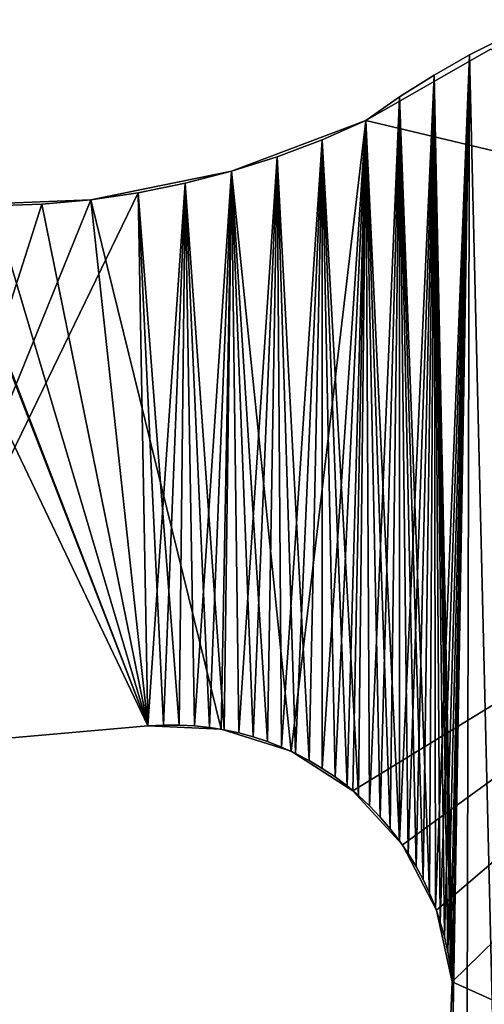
# Model space of a CAD drawing. Header units: millimetres. Extents: x -105 to 105, y -91 to 91.
# Tile 275 of 656: x -77.91 to -75.43, y 73.47 to 78.72. Entities that reach past the tile are written whole.
import ezdxf

# ---------------------------------------------------------------- set-up
doc = ezdxf.new("R2010")
doc.units = ezdxf.units.MM
doc.header["$LTSCALE"] = 22.850203
for name, color, linetype in [('717', 7, 'CONTINUOUS'), ('718', 7, 'CONTINUOUS'), ('728', 7, 'CONTINUOUS'), ('729', 7, 'CONTINUOUS'), ('730', 7, 'CONTINUOUS'), ('762', 7, 'CONTINUOUS'), ('763', 7, 'CONTINUOUS'), ('823', 7, 'CONTINUOUS')]:
    doc.layers.add(name, color=color, linetype=linetype)

msp = doc.modelspace()

# ---------------------------------------------------------------- linework, layer by layer
at = {"layer": '717', "linetype": 'CONTINUOUS'}
for points in [[(-75.5123, 78.5342, 7.5), (-74.9612, 55.5093, 7.5), (-75.3175, 78.6328, 7.5), (-75.5123, 78.5342, 7.5)], [(-75.5123, 78.5342, 7.5), (-75.7017, 78.4267, 7.5), (-75.5999, 73.5137, 7.5), (-75.5123, 78.5342, 7.5)], [(-75.5997, 73.4325, 7.5), (-75.5123, 78.5342, 7.5), (-75.5999, 73.5137, 7.5), (-75.5997, 73.4325, 7.5)], [(-75.5674, 55.7362, 7.5), (-75.5123, 78.5342, 7.5), (-75.5997, 73.4325, 7.5), (-75.5674, 55.7362, 7.5)], [(-75.5674, 55.7362, 7.5), (-74.9612, 55.5093, 7.5), (-75.5123, 78.5342, 7.5), (-75.5674, 55.7362, 7.5)], [(-75.7017, 78.4267, 7.5), (-75.8859, 78.31, 7.5), (-75.7254, 74.065, 7.5), (-75.7017, 78.4267, 7.5)], [(-75.695, 73.9894, 7.5), (-75.7017, 78.4267, 7.5), (-75.7254, 74.065, 7.5), (-75.695, 73.9894, 7.5)], [(-75.5999, 73.5137, 7.5), (-75.7017, 78.4267, 7.5), (-75.6046, 73.5935, 7.5), (-75.5999, 73.5137, 7.5)], [(-75.6046, 73.5935, 7.5), (-75.7017, 78.4267, 7.5), (-75.6139, 73.6729, 7.5), (-75.6046, 73.5935, 7.5)], [(-75.6139, 73.6729, 7.5), (-75.7017, 78.4267, 7.5), (-75.6277, 73.7528, 7.5), (-75.6139, 73.6729, 7.5)], [(-75.6277, 73.7528, 7.5), (-75.7017, 78.4267, 7.5), (-75.646, 73.8327, 7.5), (-75.6277, 73.7528, 7.5)], [(-75.646, 73.8327, 7.5), (-75.7017, 78.4267, 7.5), (-75.6685, 73.9118, 7.5), (-75.646, 73.8327, 7.5)], [(-75.6685, 73.9118, 7.5), (-75.7017, 78.4267, 7.5), (-75.695, 73.9894, 7.5), (-75.6685, 73.9118, 7.5)], [(-75.8859, 78.31, 7.5), (-76.065, 78.1842, 7.5), (-75.886, 74.344, 7.5), (-75.8859, 78.31, 7.5)], [(-75.8395, 74.2767, 7.5), (-75.8859, 78.31, 7.5), (-75.886, 74.344, 7.5), (-75.8395, 74.2767, 7.5)], [(-75.7254, 74.065, 7.5), (-75.8859, 78.31, 7.5), (-75.7593, 74.1377, 7.5), (-75.7254, 74.065, 7.5)], [(-75.7593, 74.1377, 7.5), (-75.8859, 78.31, 7.5), (-75.7971, 74.2078, 7.5), (-75.7593, 74.1377, 7.5)], [(-75.7971, 74.2078, 7.5), (-75.8859, 78.31, 7.5), (-75.8395, 74.2767, 7.5), (-75.7971, 74.2078, 7.5)], [(-76.065, 78.1842, 7.5), (-76.2995, 78.0812, 7.5), (-76.1046, 74.5858, 7.5), (-76.065, 78.1842, 7.5)], [(-76.0459, 74.5305, 7.5), (-76.065, 78.1842, 7.5), (-76.1046, 74.5858, 7.5), (-76.0459, 74.5305, 7.5)], [(-75.886, 74.344, 7.5), (-76.065, 78.1842, 7.5), (-75.9362, 74.4091, 7.5), (-75.886, 74.344, 7.5)], [(-75.9362, 74.4091, 7.5), (-76.065, 78.1842, 7.5), (-75.9896, 74.4715, 7.5), (-75.9362, 74.4091, 7.5)], [(-75.9896, 74.4715, 7.5), (-76.065, 78.1842, 7.5), (-76.0459, 74.5305, 7.5), (-75.9896, 74.4715, 7.5)], [(-76.2995, 78.0812, 7.5), (-76.5384, 77.9912, 7.5), (-76.3688, 74.7721, 7.5), (-76.2995, 78.0812, 7.5)], [(-76.2981, 74.7303, 7.5), (-76.2995, 78.0812, 7.5), (-76.3688, 74.7721, 7.5), (-76.2981, 74.7303, 7.5)], [(-76.1046, 74.5858, 7.5), (-76.2995, 78.0812, 7.5), (-76.1656, 74.6369, 7.5), (-76.1046, 74.5858, 7.5)], [(-76.1656, 74.6369, 7.5), (-76.2995, 78.0812, 7.5), (-76.2302, 74.6851, 7.5), (-76.1656, 74.6369, 7.5)], [(-76.2302, 74.6851, 7.5), (-76.2995, 78.0812, 7.5), (-76.2981, 74.7303, 7.5), (-76.2302, 74.6851, 7.5)], [(-76.5384, 77.9912, 7.5), (-76.7822, 77.9139, 7.5), (-76.5912, 74.8741, 7.5), (-76.5384, 77.9912, 7.5)], [(-76.516, 74.8444, 7.5), (-76.5384, 77.9912, 7.5), (-76.5912, 74.8741, 7.5), (-76.516, 74.8444, 7.5)], [(-76.3688, 74.7721, 7.5), (-76.5384, 77.9912, 7.5), (-76.4416, 74.8103, 7.5), (-76.3688, 74.7721, 7.5)], [(-76.4416, 74.8103, 7.5), (-76.5384, 77.9912, 7.5), (-76.516, 74.8444, 7.5), (-76.4416, 74.8103, 7.5)], [(-76.7822, 77.9139, 7.5), (-77.0298, 77.8497, 7.5), (-76.821, 74.9364, 7.5), (-76.7822, 77.9139, 7.5)], [(-76.7432, 74.9198, 7.5), (-76.7822, 77.9139, 7.5), (-76.821, 74.9364, 7.5), (-76.7432, 74.9198, 7.5)], [(-76.5912, 74.8741, 7.5), (-76.7822, 77.9139, 7.5), (-76.6667, 74.8991, 7.5), (-76.5912, 74.8741, 7.5)], [(-76.6667, 74.8991, 7.5), (-76.7822, 77.9139, 7.5), (-76.7432, 74.9198, 7.5), (-76.6667, 74.8991, 7.5)], [(-77.0298, 77.8497, 7.5), (-77.2801, 77.799, 7.5), (-77.0623, 74.9612, 7.5), (-77.0298, 77.8497, 7.5)], [(-76.9806, 74.9571, 7.5), (-77.0298, 77.8497, 7.5), (-77.0623, 74.9612, 7.5), (-76.9806, 74.9571, 7.5)], [(-76.821, 74.9364, 7.5), (-77.0298, 77.8497, 7.5), (-76.9001, 74.9488, 7.5), (-76.821, 74.9364, 7.5)], [(-76.9001, 74.9488, 7.5), (-77.0298, 77.8497, 7.5), (-76.9806, 74.9571, 7.5), (-76.9001, 74.9488, 7.5)], [(-77.2801, 77.799, 7.5), (-77.5335, 77.7616, 7.5), (-77.2296, 74.957, 7.5), (-77.2801, 77.799, 7.5)], [(-77.0623, 74.9612, 7.5), (-77.2801, 77.799, 7.5), (-77.1453, 74.9612, 7.5), (-77.0623, 74.9612, 7.5)], [(-77.1453, 74.9612, 7.5), (-77.2801, 77.799, 7.5), (-77.2296, 74.957, 7.5), (-77.1453, 74.9612, 7.5)], [(-77.2296, 74.957, 7.5), (-78.5622, 77.7497, 7.5), (-78.7239, 74.8263, 7.5), (-77.2296, 74.957, 7.5)], [(-78.309, 77.7327, 7.5), (-78.5622, 77.7497, 7.5), (-77.2296, 74.957, 7.5), (-78.309, 77.7327, 7.5)], [(-77.7947, 77.7387, 7.5), (-78.0532, 77.7291, 7.5), (-77.2296, 74.957, 7.5), (-77.7947, 77.7387, 7.5)], [(-77.5335, 77.7616, 7.5), (-77.7947, 77.7387, 7.5), (-77.2296, 74.957, 7.5), (-77.5335, 77.7616, 7.5)], [(-78.0532, 77.7291, 7.5), (-78.309, 77.7327, 7.5), (-77.2296, 74.957, 7.5), (-78.0532, 77.7291, 7.5)]]:
    msp.add_3dface(points, dxfattribs=at)
at = {"layer": '718', "linetype": 'CONTINUOUS'}
for points in [[(-75.3175, 78.6328, 2.5), (-75.1181, 78.7219, 2.5), (-75.5674, 55.7362, 2.5), (-75.3175, 78.6328, 2.5)], [(-75.5674, 55.7362, 2.5), (-75.1181, 78.7219, 2.5), (-74.9612, 55.5093, 2.5), (-75.5674, 55.7362, 2.5)], [(-75.5123, 78.5342, 2.5), (-75.3175, 78.6328, 2.5), (-75.5674, 55.7362, 2.5), (-75.5123, 78.5342, 2.5)], [(-75.7017, 78.4267, 2.5), (-75.5123, 78.5342, 2.5), (-75.695, 73.9894, 2.5), (-75.7017, 78.4267, 2.5)], [(-75.695, 73.9894, 2.5), (-75.5123, 78.5342, 2.5), (-75.6685, 73.9118, 2.5), (-75.695, 73.9894, 2.5)], [(-75.6685, 73.9118, 2.5), (-75.5123, 78.5342, 2.5), (-75.646, 73.8327, 2.5), (-75.6685, 73.9118, 2.5)], [(-75.646, 73.8327, 2.5), (-75.5123, 78.5342, 2.5), (-75.6277, 73.7528, 2.5), (-75.646, 73.8327, 2.5)], [(-75.6277, 73.7528, 2.5), (-75.5123, 78.5342, 2.5), (-75.6139, 73.6729, 2.5), (-75.6277, 73.7528, 2.5)], [(-75.6139, 73.6729, 2.5), (-75.5123, 78.5342, 2.5), (-75.6046, 73.5935, 2.5), (-75.6139, 73.6729, 2.5)], [(-75.6046, 73.5935, 2.5), (-75.5123, 78.5342, 2.5), (-75.5999, 73.5137, 2.5), (-75.6046, 73.5935, 2.5)], [(-75.5999, 73.5137, 2.5), (-75.5123, 78.5342, 2.5), (-75.5997, 73.4325, 2.5), (-75.5999, 73.5137, 2.5)], [(-75.5123, 78.5342, 2.5), (-75.5674, 55.7362, 2.5), (-75.5997, 73.4325, 2.5), (-75.5123, 78.5342, 2.5)], [(-75.8859, 78.31, 2.5), (-75.7017, 78.4267, 2.5), (-75.886, 74.344, 2.5), (-75.8859, 78.31, 2.5)], [(-75.886, 74.344, 2.5), (-75.7017, 78.4267, 2.5), (-75.8395, 74.2767, 2.5), (-75.886, 74.344, 2.5)], [(-75.8395, 74.2767, 2.5), (-75.7017, 78.4267, 2.5), (-75.7971, 74.2078, 2.5), (-75.8395, 74.2767, 2.5)], [(-75.7971, 74.2078, 2.5), (-75.7017, 78.4267, 2.5), (-75.7593, 74.1377, 2.5), (-75.7971, 74.2078, 2.5)], [(-75.7593, 74.1377, 2.5), (-75.7017, 78.4267, 2.5), (-75.7254, 74.065, 2.5), (-75.7593, 74.1377, 2.5)], [(-75.7254, 74.065, 2.5), (-75.7017, 78.4267, 2.5), (-75.695, 73.9894, 2.5), (-75.7254, 74.065, 2.5)], [(-76.065, 78.1842, 2.5), (-75.8859, 78.31, 2.5), (-76.0459, 74.5305, 2.5), (-76.065, 78.1842, 2.5)], [(-76.0459, 74.5305, 2.5), (-75.8859, 78.31, 2.5), (-75.9896, 74.4715, 2.5), (-76.0459, 74.5305, 2.5)], [(-75.9896, 74.4715, 2.5), (-75.8859, 78.31, 2.5), (-75.9362, 74.4091, 2.5), (-75.9896, 74.4715, 2.5)], [(-75.9362, 74.4091, 2.5), (-75.8859, 78.31, 2.5), (-75.886, 74.344, 2.5), (-75.9362, 74.4091, 2.5)], [(-76.2995, 78.0812, 2.5), (-76.065, 78.1842, 2.5), (-76.2981, 74.7303, 2.5), (-76.2995, 78.0812, 2.5)], [(-76.2981, 74.7303, 2.5), (-76.065, 78.1842, 2.5), (-76.2302, 74.6851, 2.5), (-76.2981, 74.7303, 2.5)], [(-76.2302, 74.6851, 2.5), (-76.065, 78.1842, 2.5), (-76.1656, 74.6369, 2.5), (-76.2302, 74.6851, 2.5)], [(-76.1656, 74.6369, 2.5), (-76.065, 78.1842, 2.5), (-76.1046, 74.5858, 2.5), (-76.1656, 74.6369, 2.5)], [(-76.1046, 74.5858, 2.5), (-76.065, 78.1842, 2.5), (-76.0459, 74.5305, 2.5), (-76.1046, 74.5858, 2.5)], [(-76.5384, 77.9912, 2.5), (-76.2995, 78.0812, 2.5), (-76.516, 74.8444, 2.5), (-76.5384, 77.9912, 2.5)], [(-76.516, 74.8444, 2.5), (-76.2995, 78.0812, 2.5), (-76.4416, 74.8103, 2.5), (-76.516, 74.8444, 2.5)], [(-76.4416, 74.8103, 2.5), (-76.2995, 78.0812, 2.5), (-76.3688, 74.7721, 2.5), (-76.4416, 74.8103, 2.5)], [(-76.3688, 74.7721, 2.5), (-76.2995, 78.0812, 2.5), (-76.2981, 74.7303, 2.5), (-76.3688, 74.7721, 2.5)], [(-76.7822, 77.9139, 2.5), (-76.5384, 77.9912, 2.5), (-76.7432, 74.9198, 2.5), (-76.7822, 77.9139, 2.5)], [(-76.7432, 74.9198, 2.5), (-76.5384, 77.9912, 2.5), (-76.6667, 74.8991, 2.5), (-76.7432, 74.9198, 2.5)], [(-76.6667, 74.8991, 2.5), (-76.5384, 77.9912, 2.5), (-76.5912, 74.8741, 2.5), (-76.6667, 74.8991, 2.5)], [(-76.5912, 74.8741, 2.5), (-76.5384, 77.9912, 2.5), (-76.516, 74.8444, 2.5), (-76.5912, 74.8741, 2.5)], [(-77.0298, 77.8497, 2.5), (-76.7822, 77.9139, 2.5), (-76.9806, 74.9571, 2.5), (-77.0298, 77.8497, 2.5)], [(-76.9806, 74.9571, 2.5), (-76.7822, 77.9139, 2.5), (-76.9001, 74.9488, 2.5), (-76.9806, 74.9571, 2.5)], [(-76.9001, 74.9488, 2.5), (-76.7822, 77.9139, 2.5), (-76.821, 74.9364, 2.5), (-76.9001, 74.9488, 2.5)], [(-76.821, 74.9364, 2.5), (-76.7822, 77.9139, 2.5), (-76.7432, 74.9198, 2.5), (-76.821, 74.9364, 2.5)], [(-77.2801, 77.799, 2.5), (-77.0298, 77.8497, 2.5), (-77.2296, 74.957, 2.5), (-77.2801, 77.799, 2.5)], [(-77.2296, 74.957, 2.5), (-77.0298, 77.8497, 2.5), (-77.1453, 74.9612, 2.5), (-77.2296, 74.957, 2.5)], [(-77.1453, 74.9612, 2.5), (-77.0298, 77.8497, 2.5), (-77.0623, 74.9612, 2.5), (-77.1453, 74.9612, 2.5)], [(-77.0623, 74.9612, 2.5), (-77.0298, 77.8497, 2.5), (-76.9806, 74.9571, 2.5), (-77.0623, 74.9612, 2.5)], [(-77.5335, 77.7616, 2.5), (-77.2801, 77.799, 2.5), (-78.7239, 74.8263, 2.5), (-77.5335, 77.7616, 2.5)], [(-78.7239, 74.8263, 2.5), (-77.2801, 77.799, 2.5), (-77.2296, 74.957, 2.5), (-78.7239, 74.8263, 2.5)], [(-77.7947, 77.7387, 2.5), (-77.5335, 77.7616, 2.5), (-78.7239, 74.8263, 2.5), (-77.7947, 77.7387, 2.5)], [(-78.0532, 77.7291, 2.5), (-77.7947, 77.7387, 2.5), (-78.7239, 74.8263, 2.5), (-78.0532, 77.7291, 2.5)]]:
    msp.add_3dface(points, dxfattribs=at)
at = {"layer": '728', "linetype": 'CONTINUOUS'}
for points in [[(-75.5123, 78.5342, 7.5), (-75.3175, 78.6328, 7.5), (-75.5123, 78.5342, 2.5), (-75.5123, 78.5342, 7.5)], [(-75.3175, 78.6328, 7.5), (-75.3175, 78.6328, 2.5), (-75.5123, 78.5342, 2.5), (-75.3175, 78.6328, 7.5)], [(-75.7017, 78.4267, 7.5), (-75.5123, 78.5342, 7.5), (-75.7017, 78.4267, 2.5), (-75.7017, 78.4267, 7.5)], [(-75.5123, 78.5342, 7.5), (-75.5123, 78.5342, 2.5), (-75.7017, 78.4267, 2.5), (-75.5123, 78.5342, 7.5)], [(-75.8859, 78.31, 7.5), (-75.7017, 78.4267, 7.5), (-75.8859, 78.31, 2.5), (-75.8859, 78.31, 7.5)], [(-75.7017, 78.4267, 7.5), (-75.7017, 78.4267, 2.5), (-75.8859, 78.31, 2.5), (-75.7017, 78.4267, 7.5)], [(-76.065, 78.1842, 7.5), (-75.8859, 78.31, 7.5), (-76.065, 78.1842, 2.5), (-76.065, 78.1842, 7.5)], [(-75.8859, 78.31, 7.5), (-75.8859, 78.31, 2.5), (-76.065, 78.1842, 2.5), (-75.8859, 78.31, 7.5)]]:
    msp.add_3dface(points, dxfattribs=at)
at = {"layer": '729', "linetype": 'CONTINUOUS'}
for points in [[(-76.2995, 78.0812, 7.5), (-76.065, 78.1842, 7.5), (-76.2995, 78.0812, 2.5), (-76.2995, 78.0812, 7.5)], [(-76.065, 78.1842, 7.5), (-76.065, 78.1842, 2.5), (-76.2995, 78.0812, 2.5), (-76.065, 78.1842, 7.5)], [(-76.5384, 77.9912, 7.5), (-76.2995, 78.0812, 7.5), (-76.5384, 77.9912, 2.5), (-76.5384, 77.9912, 7.5)], [(-76.2995, 78.0812, 7.5), (-76.2995, 78.0812, 2.5), (-76.5384, 77.9912, 2.5), (-76.2995, 78.0812, 7.5)], [(-76.7822, 77.9139, 7.5), (-76.5384, 77.9912, 7.5), (-76.7822, 77.9139, 2.5), (-76.7822, 77.9139, 7.5)], [(-76.5384, 77.9912, 7.5), (-76.5384, 77.9912, 2.5), (-76.7822, 77.9139, 2.5), (-76.5384, 77.9912, 7.5)], [(-77.0298, 77.8497, 7.5), (-76.7822, 77.9139, 7.5), (-77.0298, 77.8497, 2.5), (-77.0298, 77.8497, 7.5)], [(-76.7822, 77.9139, 7.5), (-76.7822, 77.9139, 2.5), (-77.0298, 77.8497, 2.5), (-76.7822, 77.9139, 7.5)], [(-77.2801, 77.799, 7.5), (-77.0298, 77.8497, 7.5), (-77.2801, 77.799, 2.5), (-77.2801, 77.799, 7.5)], [(-77.0298, 77.8497, 7.5), (-77.0298, 77.8497, 2.5), (-77.2801, 77.799, 2.5), (-77.0298, 77.8497, 7.5)], [(-77.5335, 77.7616, 7.5), (-77.2801, 77.799, 7.5), (-77.5335, 77.7616, 2.5), (-77.5335, 77.7616, 7.5)], [(-77.2801, 77.799, 7.5), (-77.2801, 77.799, 2.5), (-77.5335, 77.7616, 2.5), (-77.2801, 77.799, 7.5)]]:
    msp.add_3dface(points, dxfattribs=at)
at = {"layer": '730', "linetype": 'CONTINUOUS'}
for points in [[(-78.0532, 77.7291, 7.5), (-77.7947, 77.7387, 7.5), (-78.0532, 77.7291, 2.5), (-78.0532, 77.7291, 7.5)], [(-77.7947, 77.7387, 7.5), (-77.7947, 77.7387, 2.5), (-78.0532, 77.7291, 2.5), (-77.7947, 77.7387, 7.5)], [(-77.7947, 77.7387, 7.5), (-77.5335, 77.7616, 7.5), (-77.7947, 77.7387, 2.5), (-77.7947, 77.7387, 7.5)], [(-77.5335, 77.7616, 7.5), (-77.5335, 77.7616, 2.5), (-77.7947, 77.7387, 2.5), (-77.5335, 77.7616, 7.5)]]:
    msp.add_3dface(points, dxfattribs=at)
at = {"layer": '762', "linetype": 'CONTINUOUS'}
for points in [[(-77.1453, 74.9612, 7.5), (-77.2296, 74.957, 7.5), (-77.1453, 74.9612, 2.5), (-77.1453, 74.9612, 7.5)], [(-77.2296, 74.957, 7.5), (-77.2296, 74.957, 2.5), (-77.1453, 74.9612, 2.5), (-77.2296, 74.957, 7.5)], [(-77.0623, 74.9612, 7.5), (-77.1453, 74.9612, 7.5), (-77.0623, 74.9612, 2.5), (-77.0623, 74.9612, 7.5)], [(-77.1453, 74.9612, 7.5), (-77.1453, 74.9612, 2.5), (-77.0623, 74.9612, 2.5), (-77.1453, 74.9612, 7.5)], [(-76.9806, 74.9571, 7.5), (-77.0623, 74.9612, 7.5), (-76.9806, 74.9571, 2.5), (-76.9806, 74.9571, 7.5)], [(-77.0623, 74.9612, 7.5), (-77.0623, 74.9612, 2.5), (-76.9806, 74.9571, 2.5), (-77.0623, 74.9612, 7.5)], [(-76.9001, 74.9488, 7.5), (-76.9806, 74.9571, 7.5), (-76.9001, 74.9488, 2.5), (-76.9001, 74.9488, 7.5)], [(-76.9806, 74.9571, 7.5), (-76.9806, 74.9571, 2.5), (-76.9001, 74.9488, 2.5), (-76.9806, 74.9571, 7.5)], [(-76.821, 74.9364, 7.5), (-76.9001, 74.9488, 7.5), (-76.821, 74.9364, 2.5), (-76.821, 74.9364, 7.5)], [(-76.9001, 74.9488, 7.5), (-76.9001, 74.9488, 2.5), (-76.821, 74.9364, 2.5), (-76.9001, 74.9488, 7.5)], [(-76.7432, 74.9198, 7.5), (-76.821, 74.9364, 7.5), (-76.7432, 74.9198, 2.5), (-76.7432, 74.9198, 7.5)], [(-76.821, 74.9364, 7.5), (-76.821, 74.9364, 2.5), (-76.7432, 74.9198, 2.5), (-76.821, 74.9364, 7.5)], [(-76.6667, 74.8991, 7.5), (-76.7432, 74.9198, 7.5), (-76.6667, 74.8991, 2.5), (-76.6667, 74.8991, 7.5)], [(-76.7432, 74.9198, 7.5), (-76.7432, 74.9198, 2.5), (-76.6667, 74.8991, 2.5), (-76.7432, 74.9198, 7.5)], [(-76.5912, 74.8741, 7.5), (-76.6667, 74.8991, 7.5), (-76.5912, 74.8741, 2.5), (-76.5912, 74.8741, 7.5)], [(-76.6667, 74.8991, 7.5), (-76.6667, 74.8991, 2.5), (-76.5912, 74.8741, 2.5), (-76.6667, 74.8991, 7.5)], [(-76.516, 74.8444, 7.5), (-76.5912, 74.8741, 7.5), (-76.516, 74.8444, 2.5), (-76.516, 74.8444, 7.5)], [(-76.5912, 74.8741, 7.5), (-76.5912, 74.8741, 2.5), (-76.516, 74.8444, 2.5), (-76.5912, 74.8741, 7.5)], [(-76.4416, 74.8103, 7.5), (-76.516, 74.8444, 7.5), (-76.4416, 74.8103, 2.5), (-76.4416, 74.8103, 7.5)], [(-76.516, 74.8444, 7.5), (-76.516, 74.8444, 2.5), (-76.4416, 74.8103, 2.5), (-76.516, 74.8444, 7.5)], [(-76.3688, 74.7721, 7.5), (-76.4416, 74.8103, 7.5), (-76.3688, 74.7721, 2.5), (-76.3688, 74.7721, 7.5)], [(-76.4416, 74.8103, 7.5), (-76.4416, 74.8103, 2.5), (-76.3688, 74.7721, 2.5), (-76.4416, 74.8103, 7.5)], [(-76.2981, 74.7303, 7.5), (-76.3688, 74.7721, 7.5), (-76.2981, 74.7303, 2.5), (-76.2981, 74.7303, 7.5)], [(-76.3688, 74.7721, 7.5), (-76.3688, 74.7721, 2.5), (-76.2981, 74.7303, 2.5), (-76.3688, 74.7721, 7.5)], [(-76.2302, 74.6851, 7.5), (-76.2981, 74.7303, 7.5), (-76.2302, 74.6851, 2.5), (-76.2302, 74.6851, 7.5)], [(-76.2981, 74.7303, 7.5), (-76.2981, 74.7303, 2.5), (-76.2302, 74.6851, 2.5), (-76.2981, 74.7303, 7.5)], [(-76.1656, 74.6369, 7.5), (-76.2302, 74.6851, 7.5), (-76.1656, 74.6369, 2.5), (-76.1656, 74.6369, 7.5)], [(-76.2302, 74.6851, 7.5), (-76.2302, 74.6851, 2.5), (-76.1656, 74.6369, 2.5), (-76.2302, 74.6851, 7.5)], [(-76.1046, 74.5858, 7.5), (-76.1656, 74.6369, 7.5), (-76.1046, 74.5858, 2.5), (-76.1046, 74.5858, 7.5)], [(-76.1656, 74.6369, 7.5), (-76.1656, 74.6369, 2.5), (-76.1046, 74.5858, 2.5), (-76.1656, 74.6369, 7.5)], [(-76.0459, 74.5305, 7.5), (-76.1046, 74.5858, 7.5), (-76.0459, 74.5305, 2.5), (-76.0459, 74.5305, 7.5)], [(-76.1046, 74.5858, 7.5), (-76.1046, 74.5858, 2.5), (-76.0459, 74.5305, 2.5), (-76.1046, 74.5858, 7.5)], [(-75.9896, 74.4715, 7.5), (-76.0459, 74.5305, 7.5), (-75.9896, 74.4715, 2.5), (-75.9896, 74.4715, 7.5)], [(-76.0459, 74.5305, 7.5), (-76.0459, 74.5305, 2.5), (-75.9896, 74.4715, 2.5), (-76.0459, 74.5305, 7.5)], [(-75.9362, 74.4091, 7.5), (-75.9896, 74.4715, 7.5), (-75.9362, 74.4091, 2.5), (-75.9362, 74.4091, 7.5)], [(-75.9896, 74.4715, 7.5), (-75.9896, 74.4715, 2.5), (-75.9362, 74.4091, 2.5), (-75.9896, 74.4715, 7.5)], [(-75.886, 74.344, 7.5), (-75.9362, 74.4091, 7.5), (-75.886, 74.344, 2.5), (-75.886, 74.344, 7.5)], [(-75.9362, 74.4091, 7.5), (-75.9362, 74.4091, 2.5), (-75.886, 74.344, 2.5), (-75.9362, 74.4091, 7.5)], [(-75.8395, 74.2767, 7.5), (-75.886, 74.344, 7.5), (-75.8395, 74.2767, 2.5), (-75.8395, 74.2767, 7.5)], [(-75.886, 74.344, 7.5), (-75.886, 74.344, 2.5), (-75.8395, 74.2767, 2.5), (-75.886, 74.344, 7.5)], [(-75.7971, 74.2078, 7.5), (-75.8395, 74.2767, 7.5), (-75.7971, 74.2078, 2.5), (-75.7971, 74.2078, 7.5)], [(-75.8395, 74.2767, 7.5), (-75.8395, 74.2767, 2.5), (-75.7971, 74.2078, 2.5), (-75.8395, 74.2767, 7.5)], [(-75.7593, 74.1377, 7.5), (-75.7971, 74.2078, 7.5), (-75.7593, 74.1377, 2.5), (-75.7593, 74.1377, 7.5)], [(-75.7971, 74.2078, 7.5), (-75.7971, 74.2078, 2.5), (-75.7593, 74.1377, 2.5), (-75.7971, 74.2078, 7.5)], [(-75.7254, 74.065, 7.5), (-75.7593, 74.1377, 7.5), (-75.7254, 74.065, 2.5), (-75.7254, 74.065, 7.5)], [(-75.7593, 74.1377, 7.5), (-75.7593, 74.1377, 2.5), (-75.7254, 74.065, 2.5), (-75.7593, 74.1377, 7.5)], [(-75.695, 73.9894, 7.5), (-75.7254, 74.065, 7.5), (-75.695, 73.9894, 2.5), (-75.695, 73.9894, 7.5)], [(-75.7254, 74.065, 7.5), (-75.7254, 74.065, 2.5), (-75.695, 73.9894, 2.5), (-75.7254, 74.065, 7.5)], [(-75.6685, 73.9118, 7.5), (-75.695, 73.9894, 7.5), (-75.6685, 73.9118, 2.5), (-75.6685, 73.9118, 7.5)], [(-75.695, 73.9894, 7.5), (-75.695, 73.9894, 2.5), (-75.6685, 73.9118, 2.5), (-75.695, 73.9894, 7.5)], [(-75.646, 73.8327, 7.5), (-75.6685, 73.9118, 7.5), (-75.646, 73.8327, 2.5), (-75.646, 73.8327, 7.5)], [(-75.6685, 73.9118, 7.5), (-75.6685, 73.9118, 2.5), (-75.646, 73.8327, 2.5), (-75.6685, 73.9118, 7.5)], [(-75.6277, 73.7528, 7.5), (-75.646, 73.8327, 7.5), (-75.6277, 73.7528, 2.5), (-75.6277, 73.7528, 7.5)], [(-75.646, 73.8327, 7.5), (-75.646, 73.8327, 2.5), (-75.6277, 73.7528, 2.5), (-75.646, 73.8327, 7.5)], [(-75.6139, 73.6729, 7.5), (-75.6277, 73.7528, 7.5), (-75.6139, 73.6729, 2.5), (-75.6139, 73.6729, 7.5)], [(-75.6277, 73.7528, 7.5), (-75.6277, 73.7528, 2.5), (-75.6139, 73.6729, 2.5), (-75.6277, 73.7528, 7.5)], [(-75.6046, 73.5935, 7.5), (-75.6139, 73.6729, 7.5), (-75.6046, 73.5935, 2.5), (-75.6046, 73.5935, 7.5)], [(-75.6139, 73.6729, 7.5), (-75.6139, 73.6729, 2.5), (-75.6046, 73.5935, 2.5), (-75.6139, 73.6729, 7.5)], [(-75.5999, 73.5137, 7.5), (-75.6046, 73.5935, 7.5), (-75.5999, 73.5137, 2.5), (-75.5999, 73.5137, 7.5)], [(-75.6046, 73.5935, 7.5), (-75.6046, 73.5935, 2.5), (-75.5999, 73.5137, 2.5), (-75.6046, 73.5935, 7.5)], [(-75.5997, 73.4325, 7.5), (-75.5999, 73.5137, 7.5), (-75.5997, 73.4325, 2.5), (-75.5997, 73.4325, 7.5)], [(-75.5999, 73.5137, 7.5), (-75.5999, 73.5137, 2.5), (-75.5997, 73.4325, 2.5), (-75.5999, 73.5137, 7.5)]]:
    msp.add_3dface(points, dxfattribs=at)
at = {"layer": '763', "linetype": 'CONTINUOUS'}
for points in [[(-77.2296, 74.957, 7.5), (-78.7239, 74.8263, 7.5), (-78.7239, 74.8263, 2.5), (-77.2296, 74.957, 7.5)], [(-77.2296, 74.957, 7.5), (-78.7239, 74.8263, 2.5), (-77.2296, 74.957, 2.5), (-77.2296, 74.957, 7.5)]]:
    msp.add_3dface(points, dxfattribs=at)
at = {"layer": '823', "linetype": 'CONTINUOUS'}
for points in [[(-75.4, 78.5655, 7.5), (-75.4, 78.5655, 2.5), (-76.065, 78.1842, 7.5), (-75.4, 78.5655, 7.5)], [(-76.065, 78.1842, 7.5), (-75.4, 78.5655, 2.5), (-76.065, 78.1842, 2.5), (-76.065, 78.1842, 7.5)], [(-76.065, 78.1842, 7.5), (-71.9108, 77.1992, 7.5), (-75.4, 78.5655, 7.5), (-76.065, 78.1842, 7.5)], [(-71.9108, 77.1992, 2.5), (-76.065, 78.1842, 2.5), (-75.4, 78.5655, 2.5), (-71.9108, 77.1992, 2.5)], [(-76.065, 78.1842, 7.5), (-76.065, 78.1842, 2.5), (-76.7822, 77.9139, 7.5), (-76.065, 78.1842, 7.5)], [(-76.7822, 77.9139, 7.5), (-76.065, 78.1842, 2.5), (-76.7822, 77.9139, 2.5), (-76.7822, 77.9139, 7.5)], [(-76.7822, 77.9139, 7.5), (-76.465, 74.8222, 7.5), (-76.065, 78.1842, 7.5), (-76.7822, 77.9139, 7.5)], [(-76.065, 78.1842, 2.5), (-76.465, 74.8222, 2.5), (-76.7822, 77.9139, 2.5), (-76.065, 78.1842, 2.5)], [(-76.065, 78.1842, 7.5), (-76.465, 74.8222, 7.5), (-76.1347, 74.6118, 7.5), (-76.065, 78.1842, 7.5)], [(-76.1347, 74.6118, 2.5), (-76.465, 74.8222, 2.5), (-76.065, 78.1842, 2.5), (-76.1347, 74.6118, 2.5)], [(-76.065, 78.1842, 7.5), (-76.1347, 74.6118, 7.5), (-71.9108, 77.1992, 7.5), (-76.065, 78.1842, 7.5)], [(-71.9108, 77.1992, 2.5), (-76.1347, 74.6118, 2.5), (-76.065, 78.1842, 2.5), (-71.9108, 77.1992, 2.5)], [(-76.7822, 77.9139, 7.5), (-76.7822, 77.9139, 2.5), (-77.5335, 77.7616, 7.5), (-76.7822, 77.9139, 7.5)], [(-77.5335, 77.7616, 7.5), (-76.7822, 77.9139, 2.5), (-77.5335, 77.7616, 2.5), (-77.5335, 77.7616, 7.5)], [(-77.5335, 77.7616, 7.5), (-76.8384, 74.9399, 7.5), (-76.7822, 77.9139, 7.5), (-77.5335, 77.7616, 7.5)], [(-76.7822, 77.9139, 2.5), (-76.8384, 74.9399, 2.5), (-77.5335, 77.7616, 2.5), (-76.7822, 77.9139, 2.5)], [(-76.7822, 77.9139, 7.5), (-76.8384, 74.9399, 7.5), (-76.465, 74.8222, 7.5), (-76.7822, 77.9139, 7.5)], [(-76.7822, 77.9139, 2.5), (-76.465, 74.8222, 2.5), (-76.8384, 74.9399, 2.5), (-76.7822, 77.9139, 2.5)], [(-77.5335, 77.7616, 7.5), (-77.5335, 77.7616, 2.5), (-78.2994, 77.7312, 7.5), (-77.5335, 77.7616, 7.5)], [(-78.2994, 77.7312, 7.5), (-77.5335, 77.7616, 2.5), (-78.2994, 77.7312, 2.5), (-78.2994, 77.7312, 7.5)], [(-77.2296, 74.957, 7.5), (-77.5335, 77.7616, 7.5), (-78.2994, 77.7312, 7.5), (-77.2296, 74.957, 7.5)], [(-77.5335, 77.7616, 2.5), (-77.2296, 74.957, 2.5), (-78.2994, 77.7312, 2.5), (-77.5335, 77.7616, 2.5)], [(-76.8384, 74.9399, 7.5), (-77.5335, 77.7616, 7.5), (-77.2296, 74.957, 7.5), (-76.8384, 74.9399, 7.5)], [(-77.5335, 77.7616, 2.5), (-76.8384, 74.9399, 2.5), (-77.2296, 74.957, 2.5), (-77.5335, 77.7616, 2.5)], [(-77.2296, 74.957, 7.5), (-78.2994, 77.7312, 7.5), (-78.7239, 74.8263, 7.5), (-77.2296, 74.957, 7.5)], [(-78.2994, 77.7312, 2.5), (-77.2296, 74.957, 2.5), (-78.7239, 74.8263, 2.5), (-78.2994, 77.7312, 2.5)], [(-71.9108, 77.1992, 7.5), (-76.1347, 74.6118, 7.5), (-75.8702, 74.3231, 7.5), (-71.9108, 77.1992, 7.5)], [(-75.8702, 74.3231, 2.5), (-76.1347, 74.6118, 2.5), (-71.9108, 77.1992, 2.5), (-75.8702, 74.3231, 2.5)], [(-71.9108, 77.1992, 7.5), (-75.8702, 74.3231, 7.5), (-75.6893, 73.9758, 7.5), (-71.9108, 77.1992, 7.5)], [(-71.9108, 77.1992, 2.5), (-75.6893, 73.9758, 2.5), (-75.8702, 74.3231, 2.5), (-71.9108, 77.1992, 2.5)], [(-75.6893, 73.9758, 7.5), (-75.6046, 73.5935, 7.5), (-71.9108, 77.1992, 7.5), (-75.6893, 73.9758, 7.5)], [(-71.9108, 77.1992, 2.5), (-75.6046, 73.5935, 2.5), (-75.6893, 73.9758, 2.5), (-71.9108, 77.1992, 2.5)], [(-71.9108, 77.1992, 7.5), (-75.6046, 73.5935, 7.5), (-70.5765, 71.3274, 7.5), (-71.9108, 77.1992, 7.5)], [(-70.5765, 71.3274, 2.5), (-75.6046, 73.5935, 2.5), (-71.9108, 77.1992, 2.5), (-70.5765, 71.3274, 2.5)], [(-78.7239, 74.8263, 2.5), (-77.2296, 74.957, 2.5), (-78.7239, 74.8263, 7.5), (-78.7239, 74.8263, 2.5)], [(-78.7239, 74.8263, 7.5), (-77.2296, 74.957, 2.5), (-77.2296, 74.957, 7.5), (-78.7239, 74.8263, 7.5)], [(-77.2296, 74.957, 7.5), (-77.2296, 74.957, 2.5), (-76.8384, 74.9399, 7.5), (-77.2296, 74.957, 7.5)], [(-76.8384, 74.9399, 7.5), (-77.2296, 74.957, 2.5), (-76.8384, 74.9399, 2.5), (-76.8384, 74.9399, 7.5)], [(-76.8384, 74.9399, 7.5), (-76.8384, 74.9399, 2.5), (-76.465, 74.8222, 7.5), (-76.8384, 74.9399, 7.5)], [(-76.465, 74.8222, 7.5), (-76.8384, 74.9399, 2.5), (-76.465, 74.8222, 2.5), (-76.465, 74.8222, 7.5)], [(-76.465, 74.8222, 7.5), (-76.465, 74.8222, 2.5), (-76.1347, 74.6118, 7.5), (-76.465, 74.8222, 7.5)], [(-76.1347, 74.6118, 7.5), (-76.465, 74.8222, 2.5), (-76.1347, 74.6118, 2.5), (-76.1347, 74.6118, 7.5)], [(-76.1347, 74.6118, 7.5), (-76.1347, 74.6118, 2.5), (-75.8702, 74.3231, 7.5), (-76.1347, 74.6118, 7.5)], [(-75.8702, 74.3231, 7.5), (-76.1347, 74.6118, 2.5), (-75.8702, 74.3231, 2.5), (-75.8702, 74.3231, 7.5)], [(-75.8702, 74.3231, 7.5), (-75.8702, 74.3231, 2.5), (-75.6893, 73.9758, 7.5), (-75.8702, 74.3231, 7.5)], [(-75.6893, 73.9758, 7.5), (-75.8702, 74.3231, 2.5), (-75.6893, 73.9758, 2.5), (-75.6893, 73.9758, 7.5)], [(-75.6893, 73.9758, 7.5), (-75.6893, 73.9758, 2.5), (-75.6046, 73.5935, 7.5), (-75.6893, 73.9758, 7.5)], [(-75.6046, 73.5935, 7.5), (-75.6893, 73.9758, 2.5), (-75.6046, 73.5935, 2.5), (-75.6046, 73.5935, 7.5)], [(-75.6046, 73.5935, 7.5), (-75.6046, 73.5935, 2.5), (-75.6217, 73.2023, 7.5), (-75.6046, 73.5935, 7.5)], [(-75.6217, 73.2023, 7.5), (-75.6046, 73.5935, 2.5), (-75.6217, 73.2023, 2.5), (-75.6217, 73.2023, 7.5)], [(-70.5765, 71.3274, 7.5), (-75.6046, 73.5935, 7.5), (-75.6217, 73.2023, 7.5), (-70.5765, 71.3274, 7.5)], [(-70.5765, 71.3274, 2.5), (-75.6217, 73.2023, 2.5), (-75.6046, 73.5935, 2.5), (-70.5765, 71.3274, 2.5)]]:
    msp.add_3dface(points, dxfattribs=at)

doc.saveas('drawing.dxf')
